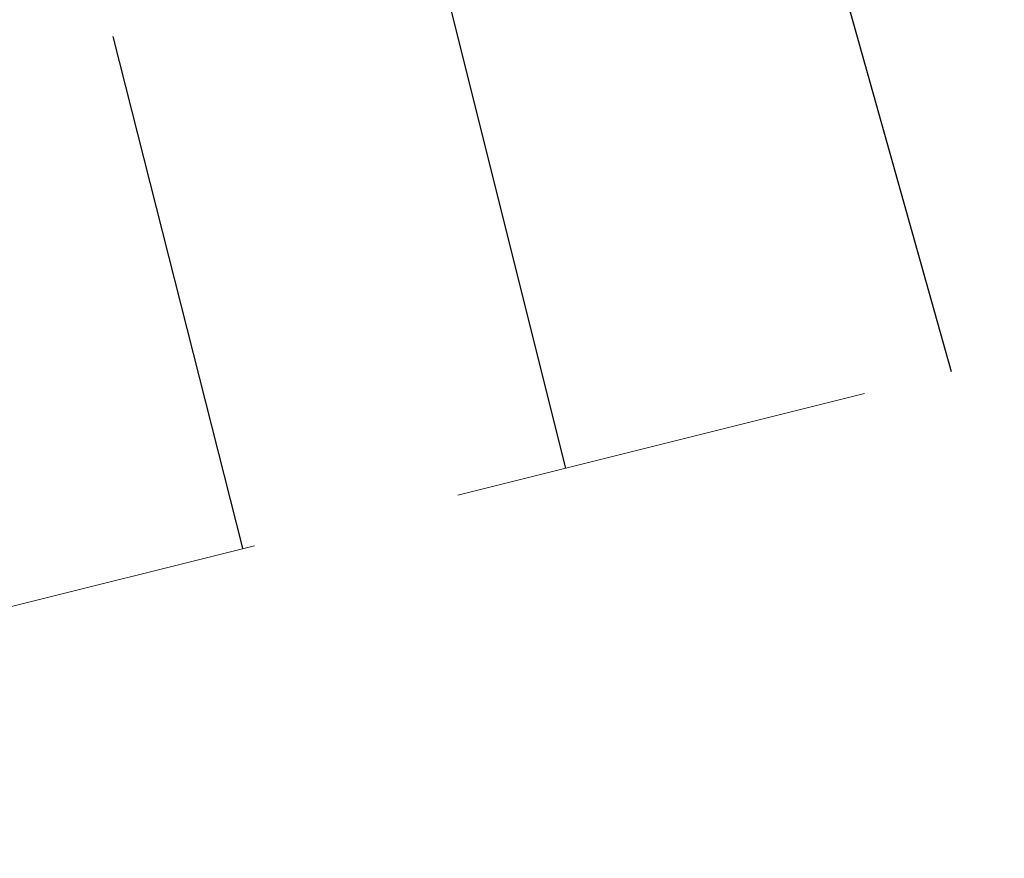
# Model space of a CAD drawing. Header units: metres. Extents: x 7527663 to 7537587, y 5492976 to 5503267.
# Tile 364 of 656: x 7531986.29 to 7531988.64, y 5499159.96 to 5499161.96. Entities that reach past the tile are written whole.
import ezdxf

# ---------------------------------------------------------------- set-up
doc = ezdxf.new("R2010")
doc.units = ezdxf.units.M
doc.linetypes.add('1.0_0.5', pattern=[1.5, 1, -0.5])

msp = doc.modelspace()

# ---------------------------------------------------------------- linework, layer by layer
at = {"layer": '000 Inne (niezydentyfikowane)', "color": 7, "linetype": 'CONTINUOUS', "lineweight": 25, "flags": 128}
for points in [[(7531987.59, 5499160.89), (7531986.86, 5499163.81)], [(7531988.51, 5499161.12), (7531988.03, 5499162.83)], [(7531986.82, 5499160.7), (7531986.51, 5499161.92)]]:
    msp.add_lwpolyline(points, dxfattribs=at)
at = {"layer": 'skarpa nieumocniona', "color": 7, "linetype": '1.0_0.5', "lineweight": 18, "flags": 128}
msp.add_lwpolyline([(7531975.69, 5499157.92), (7531988.55, 5499161.13), (7531997.69, 5499164.2), (7531994.14, 5499169.73), (7531988.42, 5499165.45), (7531984.26, 5499161.09), (7531980.75, 5499160.55)], close=True, dxfattribs=at)
msp.add_lwpolyline([(7531975.69, 5499157.92), (7531988.55, 5499161.13), (7531997.69, 5499164.2), (7531994.14, 5499169.73), (7531988.42, 5499165.45), (7531984.26, 5499161.09), (7531980.75, 5499160.55)], close=True, dxfattribs=at)

doc.saveas('drawing.dxf')
